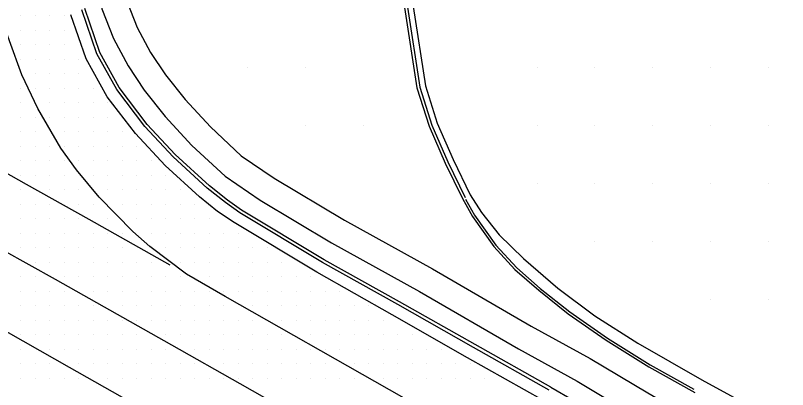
# Model space of a CAD drawing. Extents: x 1762120 to 1766775, y 709485 to 712965.
# Drawn here: x 1766315.3 to 1766448.5, y 709989.3 to 710053.8 of the extents above; entities that cross this region are included whole.
import ezdxf

# ---------------------------------------------------------------- set-up
doc = ezdxf.new("R2010")
doc.units = 0
for name, color, linetype in [('Exist DTM Drainline', 7, 'Continuous'), ('Exist DTM QL2 LIDAR Elevation Point', 7, 'Continuous'), ('Exist DTM Scan Elevation Point', 7, 'Continuous'), ('Exist Roads Curbs', 7, 'Continuous'), ('Exist Roads EOP', 7, 'Continuous'), ('Exist Roads EOT', 7, 'Continuous'), ('PH Exist DTM Breakline', 7, 'Continuous')]:
    doc.layers.add(name, color=color, linetype=linetype)

msp = doc.modelspace()

# ---------------------------------------------------------------- linework, layer by layer
at = {"layer": 'Exist DTM Drainline'}
msp.add_lwpolyline([(1766407.39, 709989.21), (1766394.33, 709996.58), (1766381.29, 710004), (1766368.31, 710011.24), (1766354.03, 710019.8), (1766351.54, 710021.55), (1766348.4, 710024.04), (1766342.52, 710029.47), (1766337.62, 710034.7), (1766332.79, 710041.08), (1766329.38, 710047.2), (1766326.74, 710054.78)], dxfattribs=at)
at = {"layer": 'Exist DTM QL2 LIDAR Elevation Point'}
for p, q in [((1766355.29, 710044.84), (1766355.29, 710044.84)), ((1766365.29, 710044.84), (1766365.29, 710044.84)), ((1766405.3, 710044.84), (1766405.3, 710044.84)), ((1766415.3, 710044.84), (1766415.3, 710044.84)), ((1766425.3, 710044.84), (1766425.3, 710044.84)), ((1766435.3, 710044.84), (1766435.3, 710044.84)), ((1766445.3, 710044.84), (1766445.3, 710044.84)), ((1766365.29, 710034.84), (1766365.29, 710034.84)), ((1766375.29, 710034.84), (1766375.29, 710034.84)), ((1766405.3, 710034.84), (1766405.3, 710034.84)), ((1766415.3, 710034.84), (1766415.3, 710034.84)), ((1766425.3, 710034.84), (1766425.3, 710034.84)), ((1766435.3, 710034.84), (1766435.3, 710034.84)), ((1766445.3, 710034.84), (1766445.3, 710034.84)), ((1766405.3, 710024.83), (1766405.3, 710024.83)), ((1766415.3, 710024.83), (1766415.3, 710024.83)), ((1766425.3, 710024.83), (1766425.3, 710024.83)), ((1766435.3, 710024.83), (1766435.3, 710024.83)), ((1766445.3, 710024.83), (1766445.3, 710024.83)), ((1766415.3, 710014.83), (1766415.3, 710014.83)), ((1766425.3, 710014.83), (1766425.3, 710014.83)), ((1766435.3, 710014.83), (1766435.3, 710014.83)), ((1766445.3, 710014.83), (1766445.3, 710014.83)), ((1766435.3, 710004.83), (1766435.3, 710004.83)), ((1766445.3, 710004.83), (1766445.3, 710004.83))]:
    msp.add_line(p, q, dxfattribs=at)
at = {"layer": 'Exist DTM Scan Elevation Point'}
for p, q in [((1766316.25, 710053.75), (1766316.25, 710053.75)), ((1766318.75, 710053.75), (1766318.75, 710053.75)), ((1766321.25, 710053.75), (1766321.25, 710053.75)), ((1766323.75, 710053.75), (1766323.75, 710053.75)), ((1766316.25, 710051.25), (1766316.25, 710051.25)), ((1766318.75, 710051.25), (1766318.75, 710051.25)), ((1766321.25, 710051.25), (1766321.25, 710051.25)), ((1766323.75, 710051.25), (1766323.75, 710051.25)), ((1766316.25, 710048.75), (1766316.25, 710048.75)), ((1766318.75, 710048.75), (1766318.75, 710048.75)), ((1766321.25, 710048.75), (1766321.25, 710048.75)), ((1766323.75, 710048.75), (1766323.75, 710048.75)), ((1766316.25, 710046.25), (1766316.25, 710046.25)), ((1766318.75, 710046.25), (1766318.75, 710046.25)), ((1766321.25, 710046.25), (1766321.25, 710046.25)), ((1766323.75, 710046.25), (1766323.75, 710046.25)), ((1766326.25, 710046.25), (1766326.25, 710046.25)), ((1766318.75, 710043.75), (1766318.75, 710043.75)), ((1766321.25, 710043.75), (1766321.25, 710043.75)), ((1766323.75, 710043.75), (1766323.75, 710043.75)), ((1766326.25, 710043.75), (1766326.25, 710043.75)), ((1766316.25, 710041.25), (1766316.25, 710041.25)), ((1766318.75, 710041.25), (1766318.75, 710041.25)), ((1766321.25, 710041.25), (1766321.25, 710041.25)), ((1766323.75, 710041.25), (1766323.75, 710041.25)), ((1766326.25, 710041.25), (1766326.25, 710041.25)), ((1766328.75, 710041.25), (1766328.75, 710041.25)), ((1766316.25, 710038.75), (1766316.25, 710038.75)), ((1766321.25, 710038.75), (1766321.25, 710038.75)), ((1766323.75, 710038.75), (1766323.75, 710038.75)), ((1766326.25, 710038.75), (1766326.25, 710038.75)), ((1766328.75, 710038.75), (1766328.75, 710038.75)), ((1766331.25, 710038.75), (1766331.25, 710038.75)), ((1766316.25, 710036.25), (1766316.25, 710036.25)), ((1766318.75, 710036.25), (1766318.75, 710036.25)), ((1766321.25, 710036.25), (1766321.25, 710036.25)), ((1766323.75, 710036.25), (1766323.75, 710036.25)), ((1766326.25, 710036.25), (1766326.25, 710036.25)), ((1766328.75, 710036.25), (1766328.75, 710036.25)), ((1766331.25, 710036.25), (1766331.25, 710036.25)), ((1766316.25, 710033.75), (1766316.25, 710033.75)), ((1766318.75, 710033.75), (1766318.75, 710033.75)), ((1766323.75, 710033.75), (1766323.75, 710033.75)), ((1766326.25, 710033.75), (1766326.25, 710033.75)), ((1766328.75, 710033.75), (1766328.75, 710033.75)), ((1766331.25, 710033.75), (1766331.25, 710033.75)), ((1766333.75, 710033.75), (1766333.75, 710033.75)), ((1766316.25, 710031.25), (1766316.25, 710031.25)), ((1766318.75, 710031.25), (1766318.75, 710031.25)), ((1766321.25, 710031.25), (1766321.25, 710031.25)), ((1766323.75, 710031.25), (1766323.75, 710031.25)), ((1766326.25, 710031.25), (1766326.25, 710031.25)), ((1766328.75, 710031.25), (1766328.75, 710031.25)), ((1766331.25, 710031.25), (1766331.25, 710031.25)), ((1766333.75, 710031.25), (1766333.75, 710031.25)), ((1766336.25, 710031.25), (1766336.25, 710031.25)), ((1766316.25, 710028.75), (1766316.25, 710028.75)), ((1766318.75, 710028.75), (1766318.75, 710028.75)), ((1766321.25, 710028.75), (1766321.25, 710028.75)), ((1766323.75, 710028.75), (1766323.75, 710028.75)), ((1766326.25, 710028.75), (1766326.25, 710028.75)), ((1766328.75, 710028.75), (1766328.75, 710028.75)), ((1766331.25, 710028.75), (1766331.25, 710028.75)), ((1766333.75, 710028.75), (1766333.75, 710028.75)), ((1766336.25, 710028.75), (1766336.25, 710028.75)), ((1766338.75, 710028.75), (1766338.75, 710028.75)), ((1766316.25, 710026.25), (1766316.25, 710026.25)), ((1766318.75, 710026.25), (1766318.75, 710026.25)), ((1766321.25, 710026.25), (1766321.25, 710026.25)), ((1766323.75, 710026.25), (1766323.75, 710026.25)), ((1766328.75, 710026.25), (1766328.75, 710026.25)), ((1766331.25, 710026.25), (1766331.25, 710026.25)), ((1766333.75, 710026.25), (1766333.75, 710026.25)), ((1766336.25, 710026.25), (1766336.25, 710026.25)), ((1766338.75, 710026.25), (1766338.75, 710026.25)), ((1766341.25, 710026.25), (1766341.25, 710026.25)), ((1766316.25, 710023.75), (1766316.25, 710023.75)), ((1766321.25, 710023.75), (1766321.25, 710023.75)), ((1766323.75, 710023.75), (1766323.75, 710023.75)), ((1766326.25, 710023.75), (1766326.25, 710023.75)), ((1766331.25, 710023.75), (1766331.25, 710023.75)), ((1766333.75, 710023.75), (1766333.75, 710023.75)), ((1766336.25, 710023.75), (1766336.25, 710023.75)), ((1766338.75, 710023.75), (1766338.75, 710023.75)), ((1766341.25, 710023.75), (1766341.25, 710023.75)), ((1766343.75, 710023.75), (1766343.75, 710023.75)), ((1766316.25, 710021.25), (1766316.25, 710021.25)), ((1766318.75, 710021.25), (1766318.75, 710021.25)), ((1766321.25, 710021.25), (1766321.25, 710021.25)), ((1766326.25, 710021.25), (1766326.25, 710021.25)), ((1766328.75, 710021.25), (1766328.75, 710021.25)), ((1766333.75, 710021.25), (1766333.75, 710021.25)), ((1766336.25, 710021.25), (1766336.25, 710021.25)), ((1766338.75, 710021.25), (1766338.75, 710021.25)), ((1766341.25, 710021.25), (1766341.25, 710021.25)), ((1766343.75, 710021.25), (1766343.75, 710021.25)), ((1766346.25, 710021.25), (1766346.25, 710021.25)), ((1766316.25, 710018.75), (1766316.25, 710018.75)), ((1766318.75, 710018.75), (1766318.75, 710018.75)), ((1766321.25, 710018.75), (1766321.25, 710018.75)), ((1766323.75, 710018.75), (1766323.75, 710018.75)), ((1766326.25, 710018.75), (1766326.25, 710018.75)), ((1766331.25, 710018.75), (1766331.25, 710018.75)), ((1766336.25, 710018.75), (1766336.25, 710018.75)), ((1766338.75, 710018.75), (1766338.75, 710018.75)), ((1766341.25, 710018.75), (1766341.25, 710018.75)), ((1766343.75, 710018.75), (1766343.75, 710018.75)), ((1766346.25, 710018.75), (1766346.25, 710018.75)), ((1766348.75, 710018.75), (1766348.75, 710018.75)), ((1766316.25, 710016.25), (1766316.25, 710016.25)), ((1766318.75, 710016.25), (1766318.75, 710016.25)), ((1766321.25, 710016.25), (1766321.25, 710016.25)), ((1766323.75, 710016.25), (1766323.75, 710016.25)), ((1766326.25, 710016.25), (1766326.25, 710016.25)), ((1766328.75, 710016.25), (1766328.75, 710016.25)), ((1766331.25, 710016.25), (1766331.25, 710016.25)), ((1766333.75, 710016.25), (1766333.75, 710016.25)), ((1766338.75, 710016.25), (1766338.75, 710016.25)), ((1766341.25, 710016.25), (1766341.25, 710016.25)), ((1766343.75, 710016.25), (1766343.75, 710016.25)), ((1766346.25, 710016.25), (1766346.25, 710016.25)), ((1766348.75, 710016.25), (1766348.75, 710016.25)), ((1766351.25, 710016.25), (1766351.25, 710016.25)), ((1766353.75, 710016.25), (1766353.75, 710016.25)), ((1766316.25, 710013.75), (1766316.25, 710013.75)), ((1766318.75, 710013.75), (1766318.75, 710013.75)), ((1766321.25, 710013.75), (1766321.25, 710013.75)), ((1766323.75, 710013.75), (1766323.75, 710013.75)), ((1766326.25, 710013.75), (1766326.25, 710013.75)), ((1766328.75, 710013.75), (1766328.75, 710013.75)), ((1766331.25, 710013.75), (1766331.25, 710013.75)), ((1766333.75, 710013.75), (1766333.75, 710013.75)), ((1766341.25, 710013.75), (1766341.25, 710013.75)), ((1766343.75, 710013.75), (1766343.75, 710013.75)), ((1766346.25, 710013.75), (1766346.25, 710013.75)), ((1766348.75, 710013.75), (1766348.75, 710013.75)), ((1766351.25, 710013.75), (1766351.25, 710013.75)), ((1766353.75, 710013.75), (1766353.75, 710013.75)), ((1766356.25, 710013.75), (1766356.25, 710013.75)), ((1766358.75, 710013.75), (1766358.75, 710013.75)), ((1766318.75, 710011.25), (1766318.75, 710011.25)), ((1766321.25, 710011.25), (1766321.25, 710011.25)), ((1766323.75, 710011.25), (1766323.75, 710011.25)), ((1766326.25, 710011.25), (1766326.25, 710011.25)), ((1766328.75, 710011.25), (1766328.75, 710011.25)), ((1766331.25, 710011.25), (1766331.25, 710011.25)), ((1766333.75, 710011.25), (1766333.75, 710011.25)), ((1766336.25, 710011.25), (1766336.25, 710011.25)), ((1766338.75, 710011.25), (1766338.75, 710011.25)), ((1766343.75, 710011.25), (1766343.75, 710011.25)), ((1766346.25, 710011.25), (1766346.25, 710011.25)), ((1766348.75, 710011.25), (1766348.75, 710011.25)), ((1766351.25, 710011.25), (1766351.25, 710011.25)), ((1766353.75, 710011.25), (1766353.75, 710011.25)), ((1766356.25, 710011.25), (1766356.25, 710011.25)), ((1766358.75, 710011.25), (1766358.75, 710011.25)), ((1766361.25, 710011.25), (1766361.25, 710011.25)), ((1766316.25, 710008.75), (1766316.25, 710008.75)), ((1766318.75, 710008.75), (1766318.75, 710008.75)), ((1766323.75, 710008.75), (1766323.75, 710008.75)), ((1766326.25, 710008.75), (1766326.25, 710008.75)), ((1766328.75, 710008.75), (1766328.75, 710008.75)), ((1766331.25, 710008.75), (1766331.25, 710008.75)), ((1766333.75, 710008.75), (1766333.75, 710008.75)), ((1766336.25, 710008.75), (1766336.25, 710008.75)), ((1766338.75, 710008.75), (1766338.75, 710008.75)), ((1766341.25, 710008.75), (1766341.25, 710008.75)), ((1766343.75, 710008.75), (1766343.75, 710008.75)), ((1766348.75, 710008.75), (1766348.75, 710008.75)), ((1766351.25, 710008.75), (1766351.25, 710008.75)), ((1766353.75, 710008.75), (1766353.75, 710008.75)), ((1766356.25, 710008.75), (1766356.25, 710008.75)), ((1766358.75, 710008.75), (1766358.75, 710008.75)), ((1766361.25, 710008.75), (1766361.25, 710008.75)), ((1766363.75, 710008.75), (1766363.75, 710008.75)), ((1766366.25, 710008.75), (1766366.25, 710008.75)), ((1766316.25, 710006.25), (1766316.25, 710006.25)), ((1766318.75, 710006.25), (1766318.75, 710006.25)), ((1766321.25, 710006.25), (1766321.25, 710006.25)), ((1766323.75, 710006.25), (1766323.75, 710006.25)), ((1766328.75, 710006.25), (1766328.75, 710006.25)), ((1766331.25, 710006.25), (1766331.25, 710006.25)), ((1766333.75, 710006.25), (1766333.75, 710006.25)), ((1766336.25, 710006.25), (1766336.25, 710006.25)), ((1766338.75, 710006.25), (1766338.75, 710006.25)), ((1766341.25, 710006.25), (1766341.25, 710006.25)), ((1766343.75, 710006.25), (1766343.75, 710006.25)), ((1766346.25, 710006.25), (1766346.25, 710006.25)), ((1766348.75, 710006.25), (1766348.75, 710006.25)), ((1766351.25, 710006.25), (1766351.25, 710006.25)), ((1766353.75, 710006.25), (1766353.75, 710006.25)), ((1766356.25, 710006.25), (1766356.25, 710006.25)), ((1766358.75, 710006.25), (1766358.75, 710006.25)), ((1766361.25, 710006.25), (1766361.25, 710006.25)), ((1766363.75, 710006.25), (1766363.75, 710006.25)), ((1766366.25, 710006.25), (1766366.25, 710006.25)), ((1766368.75, 710006.25), (1766368.75, 710006.25)), ((1766371.25, 710006.25), (1766371.25, 710006.25)), ((1766316.25, 710003.75), (1766316.25, 710003.75)), ((1766318.75, 710003.75), (1766318.75, 710003.75)), ((1766321.25, 710003.75), (1766321.25, 710003.75)), ((1766323.75, 710003.75), (1766323.75, 710003.75)), ((1766326.25, 710003.75), (1766326.25, 710003.75)), ((1766328.75, 710003.75), (1766328.75, 710003.75)), ((1766333.75, 710003.75), (1766333.75, 710003.75)), ((1766336.25, 710003.75), (1766336.25, 710003.75)), ((1766338.75, 710003.75), (1766338.75, 710003.75)), ((1766341.25, 710003.75), (1766341.25, 710003.75)), ((1766343.75, 710003.75), (1766343.75, 710003.75)), ((1766346.25, 710003.75), (1766346.25, 710003.75)), ((1766348.75, 710003.75), (1766348.75, 710003.75)), ((1766351.25, 710003.75), (1766351.25, 710003.75)), ((1766356.25, 710003.75), (1766356.25, 710003.75)), ((1766358.75, 710003.75), (1766358.75, 710003.75)), ((1766361.25, 710003.75), (1766361.25, 710003.75)), ((1766363.75, 710003.75), (1766363.75, 710003.75)), ((1766366.25, 710003.75), (1766366.25, 710003.75)), ((1766368.75, 710003.75), (1766368.75, 710003.75)), ((1766371.25, 710003.75), (1766371.25, 710003.75)), ((1766373.75, 710003.75), (1766373.75, 710003.75)), ((1766376.25, 710003.75), (1766376.25, 710003.75)), ((1766316.25, 710001.25), (1766316.25, 710001.25)), ((1766318.75, 710001.25), (1766318.75, 710001.25)), ((1766321.25, 710001.25), (1766321.25, 710001.25)), ((1766323.75, 710001.25), (1766323.75, 710001.25)), ((1766326.25, 710001.25), (1766326.25, 710001.25)), ((1766328.75, 710001.25), (1766328.75, 710001.25)), ((1766331.25, 710001.25), (1766331.25, 710001.25)), ((1766333.75, 710001.25), (1766333.75, 710001.25)), ((1766336.25, 710001.25), (1766336.25, 710001.25)), ((1766338.75, 710001.25), (1766338.75, 710001.25)), ((1766341.25, 710001.25), (1766341.25, 710001.25)), ((1766343.75, 710001.25), (1766343.75, 710001.25)), ((1766346.25, 710001.25), (1766346.25, 710001.25)), ((1766348.75, 710001.25), (1766348.75, 710001.25)), ((1766351.25, 710001.25), (1766351.25, 710001.25)), ((1766353.75, 710001.25), (1766353.75, 710001.25)), ((1766356.25, 710001.25), (1766356.25, 710001.25)), ((1766361.25, 710001.25), (1766361.25, 710001.25)), ((1766363.75, 710001.25), (1766363.75, 710001.25)), ((1766366.25, 710001.25), (1766366.25, 710001.25)), ((1766368.75, 710001.25), (1766368.75, 710001.25)), ((1766371.25, 710001.25), (1766371.25, 710001.25)), ((1766373.75, 710001.25), (1766373.75, 710001.25)), ((1766376.25, 710001.25), (1766376.25, 710001.25)), ((1766378.75, 710001.25), (1766378.75, 710001.25)), ((1766316.25, 709998.75), (1766316.25, 709998.75)), ((1766318.75, 709998.75), (1766318.75, 709998.75)), ((1766321.25, 709998.75), (1766321.25, 709998.75)), ((1766323.75, 709998.75), (1766323.75, 709998.75)), ((1766326.25, 709998.75), (1766326.25, 709998.75)), ((1766328.75, 709998.75), (1766328.75, 709998.75)), ((1766331.25, 709998.75), (1766331.25, 709998.75)), ((1766333.75, 709998.75), (1766333.75, 709998.75)), ((1766336.25, 709998.75), (1766336.25, 709998.75)), ((1766341.25, 709998.75), (1766341.25, 709998.75)), ((1766343.75, 709998.75), (1766343.75, 709998.75)), ((1766346.25, 709998.75), (1766346.25, 709998.75)), ((1766348.75, 709998.75), (1766348.75, 709998.75)), ((1766351.25, 709998.75), (1766351.25, 709998.75)), ((1766353.75, 709998.75), (1766353.75, 709998.75)), ((1766356.25, 709998.75), (1766356.25, 709998.75)), ((1766358.75, 709998.75), (1766358.75, 709998.75)), ((1766361.25, 709998.75), (1766361.25, 709998.75)), ((1766366.25, 709998.75), (1766366.25, 709998.75)), ((1766368.75, 709998.75), (1766368.75, 709998.75)), ((1766371.25, 709998.75), (1766371.25, 709998.75)), ((1766373.75, 709998.75), (1766373.75, 709998.75)), ((1766376.25, 709998.75), (1766376.25, 709998.75)), ((1766378.75, 709998.75), (1766378.75, 709998.75)), ((1766381.25, 709998.75), (1766381.25, 709998.75)), ((1766383.75, 709998.75), (1766383.75, 709998.75)), ((1766316.25, 709996.25), (1766316.25, 709996.25)), ((1766321.25, 709996.25), (1766321.25, 709996.25)), ((1766323.75, 709996.25), (1766323.75, 709996.25)), ((1766326.25, 709996.25), (1766326.25, 709996.25)), ((1766328.75, 709996.25), (1766328.75, 709996.25)), ((1766331.25, 709996.25), (1766331.25, 709996.25)), ((1766333.75, 709996.25), (1766333.75, 709996.25)), ((1766336.25, 709996.25), (1766336.25, 709996.25)), ((1766338.75, 709996.25), (1766338.75, 709996.25)), ((1766341.25, 709996.25), (1766341.25, 709996.25)), ((1766346.25, 709996.25), (1766346.25, 709996.25)), ((1766348.75, 709996.25), (1766348.75, 709996.25)), ((1766351.25, 709996.25), (1766351.25, 709996.25)), ((1766353.75, 709996.25), (1766353.75, 709996.25)), ((1766356.25, 709996.25), (1766356.25, 709996.25)), ((1766358.75, 709996.25), (1766358.75, 709996.25)), ((1766361.25, 709996.25), (1766361.25, 709996.25)), ((1766363.75, 709996.25), (1766363.75, 709996.25)), ((1766366.25, 709996.25), (1766366.25, 709996.25)), ((1766368.75, 709996.25), (1766368.75, 709996.25)), ((1766371.25, 709996.25), (1766371.25, 709996.25)), ((1766373.75, 709996.25), (1766373.75, 709996.25)), ((1766376.25, 709996.25), (1766376.25, 709996.25)), ((1766378.75, 709996.25), (1766378.75, 709996.25)), ((1766381.25, 709996.25), (1766381.25, 709996.25)), ((1766383.75, 709996.25), (1766383.75, 709996.25)), ((1766386.25, 709996.25), (1766386.25, 709996.25)), ((1766388.75, 709996.25), (1766388.75, 709996.25)), ((1766316.25, 709993.75), (1766316.25, 709993.75)), ((1766318.75, 709993.75), (1766318.75, 709993.75)), ((1766321.25, 709993.75), (1766321.25, 709993.75)), ((1766326.25, 709993.75), (1766326.25, 709993.75)), ((1766328.75, 709993.75), (1766328.75, 709993.75)), ((1766331.25, 709993.75), (1766331.25, 709993.75)), ((1766333.75, 709993.75), (1766333.75, 709993.75)), ((1766336.25, 709993.75), (1766336.25, 709993.75)), ((1766338.75, 709993.75), (1766338.75, 709993.75)), ((1766341.25, 709993.75), (1766341.25, 709993.75)), ((1766343.75, 709993.75), (1766343.75, 709993.75)), ((1766346.25, 709993.75), (1766346.25, 709993.75)), ((1766351.25, 709993.75), (1766351.25, 709993.75)), ((1766353.75, 709993.75), (1766353.75, 709993.75)), ((1766356.25, 709993.75), (1766356.25, 709993.75)), ((1766358.75, 709993.75), (1766358.75, 709993.75)), ((1766361.25, 709993.75), (1766361.25, 709993.75)), ((1766363.75, 709993.75), (1766363.75, 709993.75)), ((1766366.25, 709993.75), (1766366.25, 709993.75)), ((1766368.75, 709993.75), (1766368.75, 709993.75)), ((1766373.75, 709993.75), (1766373.75, 709993.75)), ((1766376.25, 709993.75), (1766376.25, 709993.75)), ((1766378.75, 709993.75), (1766378.75, 709993.75)), ((1766381.25, 709993.75), (1766381.25, 709993.75)), ((1766383.75, 709993.75), (1766383.75, 709993.75)), ((1766386.25, 709993.75), (1766386.25, 709993.75)), ((1766388.75, 709993.75), (1766388.75, 709993.75)), ((1766391.25, 709993.75), (1766391.25, 709993.75)), ((1766393.75, 709993.75), (1766393.75, 709993.75)), ((1766316.25, 709991.25), (1766316.25, 709991.25)), ((1766318.75, 709991.25), (1766318.75, 709991.25)), ((1766321.25, 709991.25), (1766321.25, 709991.25)), ((1766323.75, 709991.25), (1766323.75, 709991.25)), ((1766326.25, 709991.25), (1766326.25, 709991.25)), ((1766331.25, 709991.25), (1766331.25, 709991.25)), ((1766333.75, 709991.25), (1766333.75, 709991.25)), ((1766336.25, 709991.25), (1766336.25, 709991.25)), ((1766338.75, 709991.25), (1766338.75, 709991.25)), ((1766341.25, 709991.25), (1766341.25, 709991.25)), ((1766343.75, 709991.25), (1766343.75, 709991.25)), ((1766346.25, 709991.25), (1766346.25, 709991.25)), ((1766348.75, 709991.25), (1766348.75, 709991.25)), ((1766351.25, 709991.25), (1766351.25, 709991.25)), ((1766353.75, 709991.25), (1766353.75, 709991.25)), ((1766356.25, 709991.25), (1766356.25, 709991.25)), ((1766358.75, 709991.25), (1766358.75, 709991.25)), ((1766361.25, 709991.25), (1766361.25, 709991.25)), ((1766363.75, 709991.25), (1766363.75, 709991.25)), ((1766366.25, 709991.25), (1766366.25, 709991.25)), ((1766368.75, 709991.25), (1766368.75, 709991.25)), ((1766371.25, 709991.25), (1766371.25, 709991.25)), ((1766373.75, 709991.25), (1766373.75, 709991.25)), ((1766378.75, 709991.25), (1766378.75, 709991.25)), ((1766381.25, 709991.25), (1766381.25, 709991.25)), ((1766383.75, 709991.25), (1766383.75, 709991.25)), ((1766386.25, 709991.25), (1766386.25, 709991.25)), ((1766388.75, 709991.25), (1766388.75, 709991.25)), ((1766391.25, 709991.25), (1766391.25, 709991.25)), ((1766393.75, 709991.25), (1766393.75, 709991.25)), ((1766396.25, 709991.25), (1766396.25, 709991.25))]:
    msp.add_line(p, q, dxfattribs=at)
at = {"layer": 'Exist Roads Curbs'}
for points in [[(1766407.68, 709989.72), (1766394.63, 709997.11), (1766381.55, 710004.47), (1766368.58, 710011.69), (1766354.3, 710020.24), (1766351.91, 710021.96), (1766348.79, 710024.46), (1766342.88, 710029.86), (1766338.04, 710035.02), (1766333.18, 710041.38), (1766329.89, 710047.42), (1766327.3, 710055.02)], [(1766407.68, 709989.72), (1766411.65, 709987.4), (1766425.58, 709979.43), (1766431.43, 709976), (1766438.33, 709971.33), (1766450.72, 709962.85), (1766465.05, 709953.02), (1766477.48, 709944.62), (1766489.91, 709936.18), (1766502.29, 709927.71), (1766514.73, 709919.32), (1766526.84, 709911.09), (1766539.27, 709902.67), (1766551.71, 709894.3), (1766564.24, 709886.45), (1766577.12, 709878.77), (1766589.94, 709870.99)]]:
    msp.add_lwpolyline(points, dxfattribs=at)
at = {"layer": 'Exist Roads EOP'}
msp.add_lwpolyline([(1766406.41, 709987.43), (1766393.32, 709994.76), (1766380.29, 710002.2), (1766367.3, 710009.54), (1766353.04, 710018.13), (1766350.15, 710020.01), (1766347.04, 710022.54), (1766341.15, 710027.95), (1766336.02, 710033.47), (1766331.15, 710039.82), (1766327.5, 710046.36), (1766324.86, 710053.94)], dxfattribs=at)
at = {"layer": 'Exist Roads EOT'}
for points in [[(1766402.48, 709976.46), (1766396.9, 709979.58), (1766379.85, 709989.26), (1766351.49, 710005.36), (1766344.8, 710009.21), (1766338.52, 710014.01), (1766335.54, 710016.59), (1766329.78, 710022.51), (1766325.84, 710027.2), (1766323.15, 710030.94), (1766319.16, 710037.77), (1766316.44, 710043.61), (1766314.28, 710049.45), (1766313.51, 710051.73)], [(1766296.27, 710036.54), (1766303.48, 710032.46), (1766317.17, 710024.73), (1766328, 710018.7), (1766341.93, 710010.83)], [(1766291.99, 710025.31), (1766298.3, 710021.77), (1766313.08, 710013.44), (1766322.17, 710008.36), (1766342.23, 709997.05), (1766354.04, 709990.38), (1766376.49, 709977.57), (1766396.52, 709966.21)], [(1766295.88, 710009.43), (1766324.58, 709993.15), (1766357.71, 709974.45), (1766390.44, 709955.86)]]:
    msp.add_lwpolyline(points, dxfattribs=at)
at = {"layer": 'PH Exist DTM Breakline'}
for points in [[(1766384.87, 710086.07), (1766383.46, 710080.46), (1766382.58, 710075.21), (1766382.02, 710069.13), (1766381.87, 710063.71), (1766382.46, 710055.22), (1766384.58, 710041.37), (1766386.67, 710034.73), (1766389.46, 710028.37), (1766392.42, 710022.24)], [(1766385.17, 710085.23), (1766383.95, 710080.35), (1766383.08, 710075.14), (1766382.52, 710069.1), (1766382.37, 710063.72), (1766382.96, 710055.28), (1766385.07, 710041.48), (1766387.14, 710034.9), (1766389.92, 710028.57), (1766392.88, 710022.46)], [(1766386.14, 710084.99), (1766384.93, 710080.15), (1766384.07, 710075.01), (1766383.52, 710069.04), (1766383.37, 710063.74), (1766383.95, 710055.39), (1766386.05, 710041.71), (1766388.08, 710035.26), (1766390.82, 710028.99), (1766393.78, 710022.89)], [(1766329.28, 710079.98), (1766328.48, 710073.05), (1766328.55, 710065.7), (1766329.05, 710060.24), (1766330.24, 710054.97), (1766332.23, 710049.85), (1766334.77, 710045.15), (1766337.54, 710040.97), (1766341.16, 710036.38), (1766345.76, 710031.42), (1766351.47, 710026.11), (1766357.54, 710021.98), (1766369.85, 710014.61), (1766385.04, 710006.21), (1766402.09, 709996.35), (1766412.21, 709990.78), (1766422.13, 709984.87), (1766430.92, 709979.77), (1766440.59, 709973.83), (1766453.43, 709965.49), (1766474.87, 709951.19), (1766492.3, 709939.52), (1766504.09, 709931.5)], [(1766333.69, 710078.91), (1766332.99, 710072.81), (1766333.05, 710065.92), (1766333.51, 710060.94), (1766334.55, 710056.29), (1766336.32, 710051.74), (1766338.63, 710047.46), (1766341.19, 710043.62), (1766344.58, 710039.31), (1766348.95, 710034.6), (1766354.28, 710029.63), (1766359.96, 710025.77), (1766372.1, 710018.51), (1766387.25, 710010.13), (1766404.31, 710000.27), (1766414.45, 709994.68), (1766424.41, 709988.75), (1766433.23, 709983.64), (1766443, 709977.64), (1766455.91, 709969.25), (1766477.37, 709954.93), (1766494.82, 709943.25), (1766506.62, 709935.22)], [(1766392.42, 710022.24), (1766394.16, 710019.15), (1766397.85, 710013.98), (1766401.5, 710010.03), (1766405.59, 710006.43), (1766410.7, 710002.39), (1766417.24, 709997.81), (1766424.59, 709993.24), (1766432.55, 709988.81)], [(1766392.96, 710022.15), (1766394.51, 710019.38), (1766398.17, 710014.24), (1766401.79, 710010.33), (1766405.85, 710006.75), (1766410.95, 710002.72), (1766417.47, 709998.16), (1766424.8, 709993.6), (1766432.38, 709989.38)], [(1766393.78, 710022.89), (1766395.71, 710019.84), (1766398.79, 710016.01), (1766402.98, 710011.92), (1766408.87, 710006.78), (1766415.29, 710002.04), (1766422.72, 709997.29), (1766433.76, 709991)], [(1766433.76, 709991), (1766444.27, 709985.23), (1766455.59, 709978.81), (1766460.83, 709975.54), (1766466.04, 709971.76), (1766474.77, 709965.19), (1766479.73, 709961.53), (1766486.83, 709956.84), (1766494.07, 709951.97)]]:
    msp.add_lwpolyline(points, dxfattribs=at)

doc.saveas('drawing.dxf')
